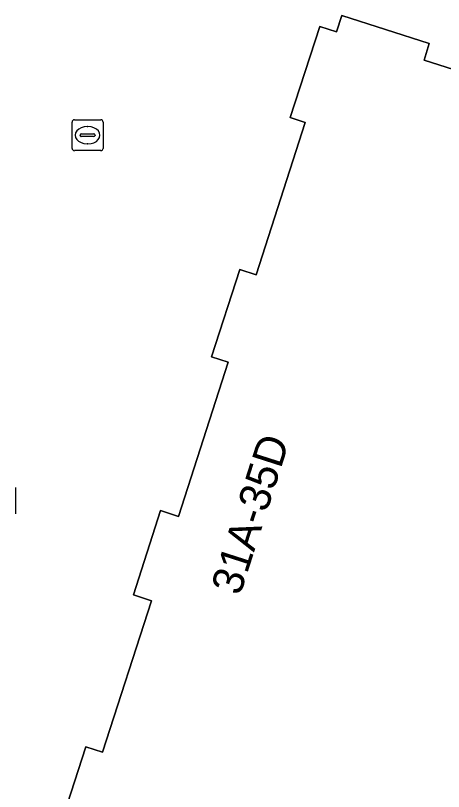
# Model space of a CAD drawing. Extents: x 161087 to 161926, y 382572 to 383873.
# Drawn here: x 161101.22 to 161115.06, y 383301.6 to 383326.67 of the extents above; entities that cross this region are included whole.
import ezdxf

# ---------------------------------------------------------------- set-up
doc = ezdxf.new("R2010")
doc.units = 0
for name, color, linetype in [('IMGEO_Kolk', 7, 'Continuous'), ('IMGEO_Pand', 7, 'Continuous'), ('IMGEO_Pand_nummerreeks', 7, 'Continuous'), ('IMGEO_Voetgangersgebied_open', 7, 'Continuous')]:
    doc.layers.add(name, color=color, linetype=linetype)

msp = doc.modelspace()

# ---------------------------------------------------------------- linework, layer by layer
at = {"layer": 'IMGEO_Kolk'}
for p, q in [((161103.049, 383322.379), (161103.049, 383323.231)), ((161103.124, 383323.305), (161103.976, 383323.305)), ((161104.05, 383323.231), (161104.05, 383322.379)), ((161103.537, 383323.085), (161103.562, 383323.085)), ((161103.308, 383322.799), (161103.308, 383322.811)), ((161103.746, 383322.762), (161103.348, 383322.762)), ((161103.351, 383322.848), (161103.749, 383322.848)), ((161103.792, 383322.811), (161103.792, 383322.799)), ((161103.56, 383322.525), (161103.535, 383322.525)), ((161103.976, 383322.305), (161103.124, 383322.305)), ((161101.219, 383311.426), (161101.219, 383310.574))]:
    msp.add_line(p, q, dxfattribs=at)
for points in [[(161103.049, 383322.379), (161103.049, 383323.231)], [(161103.124, 383323.305), (161103.976, 383323.305)], [(161104.05, 383323.231), (161104.05, 383322.379)], [(161103.976, 383322.305), (161103.124, 383322.305)], [(161101.219, 383311.426), (161101.219, 383310.574)]]:
    msp.add_lwpolyline(points, dxfattribs=at)
for centre, radius, start, end in [((161103.126, 383323.229), 0.0765, 91.552, 178.448), ((161103.126, 383323.229), 0.0765, 91.552, 178.448), ((161103.974, 383323.229), 0.0765, 1.552, 88.448), ((161103.974, 383323.229), 0.0765, 1.552, 88.448), ((161103.348, 383322.808), 0.0403, 85.8775, 175.7526), ((161103.345, 383322.798), 0.0366, 178.938, 274.7102), ((161103.749, 383322.805), 0.043, 264.8664, 352.4533), ((161103.753, 383322.81), 0.0386, 1.7309, 96.639), ((161103.126, 383322.381), 0.0765, 181.552, 268.448), ((161103.126, 383322.381), 0.0765, 181.552, 268.448), ((161103.974, 383322.381), 0.0765, 271.552, 358.448), ((161103.974, 383322.381), 0.0765, 271.552, 358.448)]:
    msp.add_arc(centre, radius, start, end, dxfattribs=at)
for centre, major_axis, ratio, start_param, end_param in [((161103.536, 383322.805), (-0.387, 0.002), 0.722429, 4.712389, 7.853982), ((161103.561, 383322.805), (-0.39, 0.002), 0.717154, 1.570796, 4.712389)]:
    msp.add_ellipse(centre, major_axis=major_axis, ratio=ratio, start_param=start_param, end_param=end_param, dxfattribs=at)
at = {"layer": 'IMGEO_Pand'}
msp.add_lwpolyline([(161119.415, 383323.643), (161114.433, 383325.233), (161114.601, 383325.767), (161111.77, 383326.672), (161111.603, 383326.149), (161111.06, 383326.322), (161110.097, 383323.375), (161110.59, 383323.215), (161108.999, 383318.295), (161108.473, 383318.465), (161107.56, 383315.643), (161108.101, 383315.468), (161106.49, 383310.486), (161105.912, 383310.673), (161105.031, 383307.948), (161105.613, 383307.759), (161104.031, 383302.867), (161103.491, 383303.042), (161102.047, 383298.578)], dxfattribs=at)
at = {"layer": 'IMGEO_Voetgangersgebied_open'}
msp.add_lwpolyline([(161102.047, 383298.578), (161103.491, 383303.042), (161104.031, 383302.867), (161105.613, 383307.759), (161105.031, 383307.948), (161105.912, 383310.673), (161106.49, 383310.486), (161108.101, 383315.468), (161107.56, 383315.643), (161108.473, 383318.465), (161108.999, 383318.295), (161110.59, 383323.215), (161110.097, 383323.375), (161111.06, 383326.322), (161111.603, 383326.149), (161111.77, 383326.672), (161114.601, 383325.767), (161114.433, 383325.233), (161119.415, 383323.643)], dxfattribs=at)

# ---------------------------------------------------------------- texts
at = {"layer": 'IMGEO_Pand_nummerreeks'}
msp.add_text('31A-35D', height=1, rotation=72.202, dxfattribs=at).set_placement((161108.478, 383307.899))

doc.saveas('drawing.dxf')
